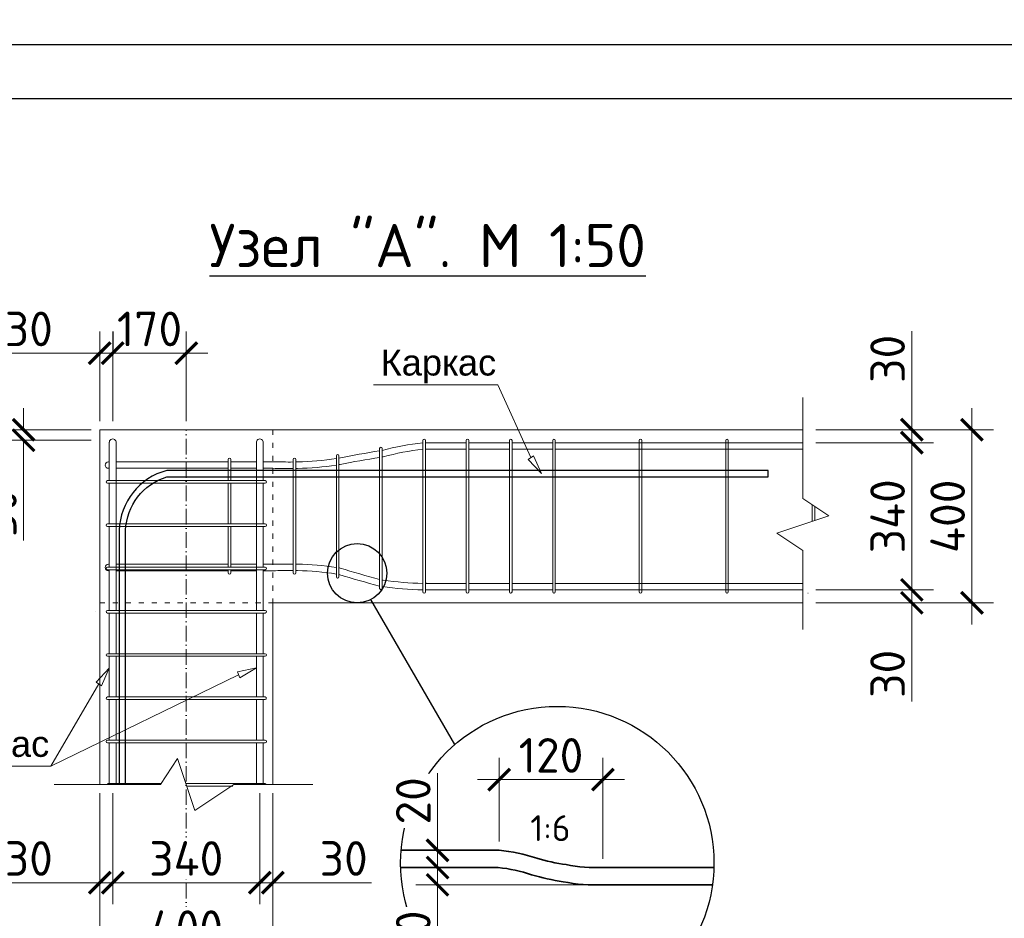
# Model space of a CAD drawing. Header units: millimetres. Extents: x 363306 to 7757304, y 1022887 to 1207196.
# Tile 586 of 656: x 2013502 to 2022607, y 1080599 to 1088906. Entities that reach past the tile are written whole.
import ezdxf

# ---------------------------------------------------------------- set-up
doc = ezdxf.new("R2010")
doc.units = ezdxf.units.MM
doc.linetypes.add('ACAD_ISO03W100', pattern=[30, 12, -18])
doc.linetypes.add('ACAD_ISO10W100', pattern=[18, 12, -3, 0, -3])
doc.layers.add('0 @ 100', color=7, linetype='Continuous')
doc.layers.add('O3SAD', color=1, linetype='Continuous')
doc.layers.add('выноски', color=170, linetype='Continuous', lineweight=15)
doc.styles.add('iso', font='isocpeur.TTF')
doc.styles.get("Standard").update_dxf_attribs({"font": 'isocpeui.ttf'})
doc.styles.add('ГОСТ 2.304', font='isocpeui.ttf')
doc.dimstyles.new('Дв зас-М20', dxfattribs={"dimscale": 0, "dimtxt": 300, "dimasz": 200, "dimexe": 100, "dimexo": 200, "dimgap": 70, "dimtad": 1, "dimdec": 0, "dimlfac": 0.2, "dimzin": 0, "dimdsep": 46, "dimtxsty": 'iso', "dimblk": 'ARCHTICK', "dimcen": 50, "dimdle": 100, "dimclrd": 251, "dimclre": 251, "dimclrt": 251, "dimadec": 0, "dimazin": 0, "dimtfac": 1, "dimtdec": 0, "dimtmove": 1, "dimatfit": 3, "dimldrblk": 'ARCHTICK', "dimfxl": 0, "dimtolj": 1, "dimtzin": 0, "dimlwd": 9, "dimlwe": 9, "dimarcsym": 0})

# ---------------------------------------------------------------- blocks, each defined once
blk = doc.blocks.new('_ArchTick')
at = {"color": 0, "linetype": 'ByBlock', "const_width": 0.15}
blk.add_lwpolyline([(-0.5, -0.5), (0.5, 0.5)], dxfattribs=at)
blk = doc.blocks.new('*D1619')
at = {"color": 251, "lineweight": 0, "ltscale": 20, "transparency": 16777216}
for p, q in [((963486, -205338), (963486, -206624)), ((965186, -205338), (965186, -206624)), ((963236, -206374), (965436, -206374))]:
    blk.add_line(p, q, dxfattribs=at)
at = {"layer": 'Defpoints', "color": 0, "lineweight": 30, "ltscale": 20, "transparency": 16777216}
for p in [(963486, -205238), (965186, -205238), (965186, -206374)]:
    blk.add_point(p, dxfattribs=at)
at = {"color": 251, "lineweight": 0, "ltscale": 20, "transparency": 16777216, "xscale": 250, "yscale": 250, "zscale": 250, "rotation": 180}
blk.add_blockref('_ArchTick', (963486, -206374), dxfattribs=at)
at = {"color": 251, "lineweight": 0, "ltscale": 20, "transparency": 16777216, "xscale": 250, "yscale": 250, "zscale": 250}
blk.add_blockref('_ArchTick', (965186, -206374), dxfattribs=at)
at = {"color": 251, "lineweight": 15, "ltscale": 20, "transparency": 16777216, "insert": (964336, -206094), "char_height": 400, "attachment_point": 5, "style": 'iso', "bg_fill": 3, "box_fill_scale": 1.1, "bg_fill_color": 256, "bg_fill_true_color": 13158600, "bg_fill_transparency": 0}
blk.add_mtext('\\A1;340', dxfattribs=at)
blk = doc.blocks.new('*D1620')
at = {"color": 251, "lineweight": 0, "ltscale": 20, "transparency": 16777216}
for p, q in [((963336, -205338), (963336, -206624)), ((963486, -205338), (963486, -206624)), ((963336, -206374), (962196, -206374)), ((963486, -206374), (963736, -206374))]:
    blk.add_line(p, q, dxfattribs=at)
at = {"layer": 'Defpoints', "color": 0, "lineweight": 30, "ltscale": 20, "transparency": 16777216}
for p in [(963336, -205238), (963486, -205238), (963336, -206374)]:
    blk.add_point(p, dxfattribs=at)
at = {"color": 251, "lineweight": 0, "ltscale": 20, "transparency": 16777216, "xscale": 250, "yscale": 250, "zscale": 250}
blk.add_blockref('_ArchTick', (963336, -206374), dxfattribs=at)
at = {"color": 251, "lineweight": 0, "ltscale": 20, "transparency": 16777216, "xscale": 250, "yscale": 250, "zscale": 250, "rotation": 180}
blk.add_blockref('_ArchTick', (963486, -206374), dxfattribs=at)
at = {"color": 251, "lineweight": 15, "ltscale": 20, "transparency": 16777216, "insert": (962516, -206094), "char_height": 400, "attachment_point": 5, "style": 'iso', "bg_fill": 3, "box_fill_scale": 1.1, "bg_fill_color": 256, "bg_fill_true_color": 13158600, "bg_fill_transparency": 0}
blk.add_mtext('\\A1;30', dxfattribs=at)
blk = doc.blocks.new('*D1621')
at = {"color": 251, "lineweight": 0, "ltscale": 20, "transparency": 16777216}
for p, q in [((965186, -205338), (965186, -206624)), ((965336, -205338), (965336, -206624)), ((965186, -206374), (964936, -206374)), ((965336, -206374), (966476, -206374))]:
    blk.add_line(p, q, dxfattribs=at)
at = {"layer": 'Defpoints', "color": 0, "lineweight": 30, "ltscale": 20, "transparency": 16777216}
for p in [(965186, -205238), (965336, -205238), (965336, -206374)]:
    blk.add_point(p, dxfattribs=at)
at = {"color": 251, "lineweight": 0, "ltscale": 20, "transparency": 16777216, "xscale": 250, "yscale": 250, "zscale": 250}
blk.add_blockref('_ArchTick', (965186, -206374), dxfattribs=at)
at = {"color": 251, "lineweight": 0, "ltscale": 20, "transparency": 16777216, "xscale": 250, "yscale": 250, "zscale": 250, "rotation": 180}
blk.add_blockref('_ArchTick', (965336, -206374), dxfattribs=at)
at = {"color": 251, "lineweight": 15, "ltscale": 20, "transparency": 16777216, "insert": (966156, -206094), "char_height": 400, "attachment_point": 5, "style": 'iso', "bg_fill": 3, "box_fill_scale": 1.1, "bg_fill_color": 256, "bg_fill_true_color": 13158600, "bg_fill_transparency": 0}
blk.add_mtext('\\A1;30', dxfattribs=at)
blk = doc.blocks.new('*D1622')
at = {"color": 251, "lineweight": 0, "ltscale": 20, "transparency": 16777216}
for p, q in [((963336, -205338), (963336, -207424)), ((965336, -205338), (965336, -207424)), ((965586, -207174), (963086, -207174))]:
    blk.add_line(p, q, dxfattribs=at)
at = {"layer": 'Defpoints', "color": 0, "lineweight": 30, "ltscale": 20, "transparency": 16777216}
for p in [(963336, -205238), (965336, -205238), (963336, -207174)]:
    blk.add_point(p, dxfattribs=at)
at = {"color": 251, "lineweight": 0, "ltscale": 20, "transparency": 16777216, "xscale": 250, "yscale": 250, "zscale": 250, "rotation": 180}
blk.add_blockref('_ArchTick', (963336, -207174), dxfattribs=at)
at = {"color": 251, "lineweight": 0, "ltscale": 20, "transparency": 16777216, "xscale": 250, "yscale": 250, "zscale": 250}
blk.add_blockref('_ArchTick', (965336, -207174), dxfattribs=at)
at = {"color": 251, "lineweight": 15, "ltscale": 20, "transparency": 16777216, "insert": (964336, -206894), "char_height": 400, "attachment_point": 5, "style": 'iso', "bg_fill": 3, "box_fill_scale": 1.1, "bg_fill_color": 256, "bg_fill_true_color": 13158600, "bg_fill_transparency": 0}
blk.add_mtext('\\A1;400', dxfattribs=at)
blk = doc.blocks.new('*D1614')
at = {"color": 251, "lineweight": 0, "ltscale": 20, "transparency": 16777216}
for p, q in [((972723, -201140), (972723, -200000)), ((971613, -201140), (972973, -201140)), ((971613, -201290), (972973, -201290)), ((972723, -201290), (972723, -201540))]:
    blk.add_line(p, q, dxfattribs=at)
at = {"layer": 'Defpoints', "color": 0, "lineweight": 30, "ltscale": 20, "transparency": 16777216}
for p in [(971513, -201140), (972723, -201140), (971513, -201290)]:
    blk.add_point(p, dxfattribs=at)
at = {"color": 251, "lineweight": 0, "ltscale": 20, "transparency": 16777216, "xscale": 250, "yscale": 250, "zscale": 250}
for p, rotation in [((972723, -201140), 270), ((972723, -201290), 90)]:
    blk.add_blockref('_ArchTick', p, dxfattribs=dict(at, rotation=rotation))
at = {"color": 251, "lineweight": 15, "ltscale": 20, "transparency": 16777216, "insert": (972443, -200320), "char_height": 400, "attachment_point": 5, "rotation": 90, "style": 'iso', "bg_fill": 3, "box_fill_scale": 1.1, "bg_fill_color": 256, "bg_fill_true_color": 13158600, "bg_fill_transparency": 0}
blk.add_mtext('\\A1;30', dxfattribs=at)
blk = doc.blocks.new('*D1615')
at = {"color": 251, "lineweight": 0, "ltscale": 20, "transparency": 16777216}
for p, q in [((972723, -201040), (972723, -203240)), ((971613, -201290), (972973, -201290)), ((971613, -202990), (972973, -202990))]:
    blk.add_line(p, q, dxfattribs=at)
at = {"layer": 'Defpoints', "color": 0, "lineweight": 30, "ltscale": 20, "transparency": 16777216}
for p in [(971513, -201290), (971513, -202990), (972723, -202990)]:
    blk.add_point(p, dxfattribs=at)
at = {"color": 251, "lineweight": 0, "ltscale": 20, "transparency": 16777216, "xscale": 250, "yscale": 250, "zscale": 250}
for p, rotation in [((972723, -201290), 90), ((972723, -202990), 270)]:
    blk.add_blockref('_ArchTick', p, dxfattribs=dict(at, rotation=rotation))
at = {"color": 251, "lineweight": 15, "ltscale": 20, "transparency": 16777216, "insert": (972443, -202140), "char_height": 400, "attachment_point": 5, "rotation": 90, "style": 'iso', "bg_fill": 3, "box_fill_scale": 1.1, "bg_fill_color": 256, "bg_fill_true_color": 13158600, "bg_fill_transparency": 0}
blk.add_mtext('\\A1;340', dxfattribs=at)
blk = doc.blocks.new('*D1616')
at = {"color": 251, "lineweight": 0, "ltscale": 20, "transparency": 16777216}
for p, q in [((972723, -202990), (972723, -202740)), ((971613, -202990), (972973, -202990)), ((971613, -203140), (972973, -203140)), ((972723, -203140), (972723, -204280))]:
    blk.add_line(p, q, dxfattribs=at)
at = {"layer": 'Defpoints', "color": 0, "lineweight": 30, "ltscale": 20, "transparency": 16777216}
for p in [(971513, -202990), (971513, -203140), (972723, -203140)]:
    blk.add_point(p, dxfattribs=at)
at = {"color": 251, "lineweight": 0, "ltscale": 20, "transparency": 16777216, "xscale": 250, "yscale": 250, "zscale": 250}
for p, rotation in [((972723, -202990), 270), ((972723, -203140), 90)]:
    blk.add_blockref('_ArchTick', p, dxfattribs=dict(at, rotation=rotation))
at = {"color": 251, "lineweight": 15, "ltscale": 20, "transparency": 16777216, "insert": (972443, -203960), "char_height": 400, "attachment_point": 5, "rotation": 90, "style": 'iso', "bg_fill": 3, "box_fill_scale": 1.1, "bg_fill_color": 256, "bg_fill_true_color": 13158600, "bg_fill_transparency": 0}
blk.add_mtext('\\A1;30', dxfattribs=at)
blk = doc.blocks.new('*D1617')
at = {"color": 251, "lineweight": 0, "ltscale": 20, "transparency": 16777216}
for p, q in [((973417, -200890), (973417, -203390)), ((971613, -201140), (973667, -201140)), ((971613, -203140), (973667, -203140))]:
    blk.add_line(p, q, dxfattribs=at)
at = {"layer": 'Defpoints', "color": 0, "lineweight": 30, "ltscale": 20, "transparency": 16777216}
for p in [(971513, -201140), (971513, -203140), (973417, -203140)]:
    blk.add_point(p, dxfattribs=at)
at = {"color": 251, "lineweight": 0, "ltscale": 20, "transparency": 16777216, "xscale": 250, "yscale": 250, "zscale": 250}
for p, rotation in [((973417, -201140), 90), ((973417, -203140), 270)]:
    blk.add_blockref('_ArchTick', p, dxfattribs=dict(at, rotation=rotation))
at = {"color": 251, "lineweight": 15, "ltscale": 20, "transparency": 16777216, "insert": (973137, -202140), "char_height": 400, "attachment_point": 5, "rotation": 90, "style": 'iso', "bg_fill": 3, "box_fill_scale": 1.1, "bg_fill_color": 256, "bg_fill_true_color": 13158600, "bg_fill_transparency": 0}
blk.add_mtext('\\A1;400', dxfattribs=at)
blk = doc.blocks.new('*D1618')
at = {"color": 251, "lineweight": 0, "ltscale": 20, "transparency": 16777216}
for p, q in [((962455, -201140), (962455, -200890)), ((963236, -201140), (962205, -201140)), ((963236, -201261), (962205, -201261)), ((962455, -201261), (962455, -202421))]:
    blk.add_line(p, q, dxfattribs=at)
at = {"layer": 'Defpoints', "color": 0, "lineweight": 30, "ltscale": 20, "transparency": 16777216}
for p in [(962455, -201140), (963336, -201140), (963336, -201261)]:
    blk.add_point(p, dxfattribs=at)
at = {"color": 251, "lineweight": 0, "ltscale": 20, "transparency": 16777216, "xscale": 250, "yscale": 250, "zscale": 250}
for p, rotation in [((962455, -201140), 270), ((962455, -201261), 90)]:
    blk.add_blockref('_ArchTick', p, dxfattribs=dict(at, rotation=rotation))
at = {"color": 251, "lineweight": 15, "ltscale": 20, "transparency": 16777216, "insert": (962175, -202101), "char_height": 400, "attachment_point": 5, "rotation": 90, "style": 'iso', "bg_fill": 3, "box_fill_scale": 1.1, "bg_fill_color": 256, "bg_fill_true_color": 13158600, "bg_fill_transparency": 0}
blk.add_mtext('\\A1;30', dxfattribs=at)
blk = doc.blocks.new('*D1609')
at = {"color": 251, "lineweight": 0, "ltscale": 20, "transparency": 16777216}
for p, q in [((967952, -205899), (967952, -204933)), ((969152, -206099), (969152, -204933)), ((967702, -205183), (969402, -205183))]:
    blk.add_line(p, q, dxfattribs=at)
at = {"layer": 'Defpoints', "color": 0, "lineweight": 30, "ltscale": 20, "transparency": 16777216}
for p in [(969152, -205183), (967952, -205999), (969152, -206199)]:
    blk.add_point(p, dxfattribs=at)
at = {"color": 251, "lineweight": 0, "ltscale": 20, "transparency": 16777216, "xscale": 250, "yscale": 250, "zscale": 250, "rotation": 180}
blk.add_blockref('_ArchTick', (967952, -205183), dxfattribs=at)
at = {"color": 251, "lineweight": 0, "ltscale": 20, "transparency": 16777216, "xscale": 250, "yscale": 250, "zscale": 250}
blk.add_blockref('_ArchTick', (969152, -205183), dxfattribs=at)
at = {"color": 251, "lineweight": 15, "ltscale": 20, "transparency": 16777216, "insert": (968552, -204903), "char_height": 400, "attachment_point": 5, "style": 'iso', "bg_fill": 3, "box_fill_scale": 1.1, "bg_fill_color": 256, "bg_fill_true_color": 13158600, "bg_fill_transparency": 0}
blk.add_mtext('\\A1;120', dxfattribs=at)
blk = doc.blocks.new('*D1611')
at = {"color": 251, "lineweight": 0, "ltscale": 20, "transparency": 16777216}
for p, q in [((967240, -205949), (967240, -206399)), ((967842, -206199), (966990, -206199)), ((969057, -206399), (966990, -206399)), ((967240, -206399), (967240, -207289))]:
    blk.add_line(p, q, dxfattribs=at)
at = {"layer": 'Defpoints', "color": 0, "lineweight": 30, "ltscale": 20, "transparency": 16777216}
for p in [(967942, -206199), (967240, -206399), (969157, -206399)]:
    blk.add_point(p, dxfattribs=at)
at = {"color": 251, "lineweight": 0, "ltscale": 20, "transparency": 16777216, "xscale": 250, "yscale": 250, "zscale": 250}
for p, rotation in [((967240, -206199), 90), ((967240, -206399), 270)]:
    blk.add_blockref('_ArchTick', p, dxfattribs=dict(at, rotation=rotation))
at = {"color": 251, "lineweight": 15, "ltscale": 20, "transparency": 16777216, "insert": (966960, -206969), "char_height": 400, "attachment_point": 5, "rotation": 90, "style": 'iso', "bg_fill": 3, "box_fill_scale": 1.1, "bg_fill_color": 256, "bg_fill_true_color": 13158600, "bg_fill_transparency": 0}
blk.add_mtext('\\A1;20', dxfattribs=at)
blk = doc.blocks.new('*D1610')
at = {"color": 251, "lineweight": 0, "ltscale": 20, "transparency": 16777216}
for p, q in [((967240, -205999), (967240, -205109)), ((967670, -205999), (966990, -205999)), ((967240, -206449), (967240, -205999)), ((967842, -206199), (966990, -206199))]:
    blk.add_line(p, q, dxfattribs=at)
at = {"layer": 'Defpoints', "color": 0, "lineweight": 30, "ltscale": 20, "transparency": 16777216}
for p in [(967240, -205999), (967770, -205999), (967942, -206199)]:
    blk.add_point(p, dxfattribs=at)
at = {"color": 251, "lineweight": 0, "ltscale": 20, "transparency": 16777216, "xscale": 250, "yscale": 250, "zscale": 250}
for p, rotation in [((967240, -205999), 90), ((967240, -206199), 270)]:
    blk.add_blockref('_ArchTick', p, dxfattribs=dict(at, rotation=rotation))
at = {"color": 251, "lineweight": 15, "ltscale": 20, "transparency": 16777216, "insert": (966960, -205429), "char_height": 400, "attachment_point": 5, "rotation": 90, "style": 'iso', "bg_fill": 3, "box_fill_scale": 1.1, "bg_fill_color": 256, "bg_fill_true_color": 13158600, "bg_fill_transparency": 0}
blk.add_mtext('\\A1;20', dxfattribs=at)
blk = doc.blocks.new('*D1613')
at = {"color": 251, "lineweight": 0, "ltscale": 20, "transparency": 16777216}
for p, q in [((963486, -201040), (963486, -200005)), ((964336, -201040), (964336, -200005)), ((964586, -200255), (963236, -200255))]:
    blk.add_line(p, q, dxfattribs=at)
at = {"layer": 'Defpoints', "color": 0, "lineweight": 30, "ltscale": 20, "transparency": 16777216}
for p in [(963486, -201140), (964336, -201140)]:
    blk.add_point(p, dxfattribs=at)
at = {"color": 251, "lineweight": 0, "ltscale": 20, "transparency": 16777216, "xscale": 250, "yscale": 250, "zscale": 250, "rotation": 180}
blk.add_blockref('_ArchTick', (963486, -200255), dxfattribs=at)
at = {"color": 251, "lineweight": 0, "ltscale": 20, "transparency": 16777216, "xscale": 250, "yscale": 250, "zscale": 250}
blk.add_blockref('_ArchTick', (964336, -200255), dxfattribs=at)
at = {"color": 251, "lineweight": 15, "ltscale": 20, "transparency": 16777216, "insert": (963911, -199975), "char_height": 400, "attachment_point": 5, "style": 'iso', "bg_fill": 3, "box_fill_scale": 1.1, "bg_fill_color": 256, "bg_fill_true_color": 13158600, "bg_fill_transparency": 0}
blk.add_mtext('\\A1;170', dxfattribs=at)
at = {"layer": 'Defpoints', "color": 0, "lineweight": 30, "ltscale": 20, "transparency": 16777216}
blk.add_point((963486, -200255), dxfattribs=at)
blk = doc.blocks.new('*D1612')
at = {"color": 251, "lineweight": 0, "ltscale": 20, "transparency": 16777216}
for p, q in [((963336, -201040), (963336, -200005)), ((963486, -201040), (963486, -200005)), ((963336, -200255), (962196, -200255)), ((963486, -200255), (963736, -200255))]:
    blk.add_line(p, q, dxfattribs=at)
at = {"layer": 'Defpoints', "color": 0, "lineweight": 30, "ltscale": 20, "transparency": 16777216}
for p in [(963336, -200255), (963336, -201140), (963486, -201140)]:
    blk.add_point(p, dxfattribs=at)
at = {"color": 251, "lineweight": 0, "ltscale": 20, "transparency": 16777216, "xscale": 250, "yscale": 250, "zscale": 250}
blk.add_blockref('_ArchTick', (963336, -200255), dxfattribs=at)
at = {"color": 251, "lineweight": 0, "ltscale": 20, "transparency": 16777216, "xscale": 250, "yscale": 250, "zscale": 250, "rotation": 180}
blk.add_blockref('_ArchTick', (963486, -200255), dxfattribs=at)
at = {"color": 251, "lineweight": 15, "ltscale": 20, "transparency": 16777216, "insert": (962516, -199975), "char_height": 400, "attachment_point": 5, "style": 'iso', "bg_fill": 3, "box_fill_scale": 1.1, "bg_fill_color": 256, "bg_fill_true_color": 13158600, "bg_fill_transparency": 0}
blk.add_mtext('\\A1;30', dxfattribs=at)
blk = doc.blocks.new('A')
at = {"lineweight": 15, "ltscale": 5}
for p, q in [((963336.2, -205238.3), (963336.2, -201139.9)), ((965336.2, -205238.3), (965336.2, -203139.9))]:
    blk.add_line(p, q, dxfattribs=at)
at = {"color": 1, "linetype": 'ACAD_ISO10W100', "lineweight": 0, "ltscale": 15}
blk.add_line((964336.2, -207367.1), (964336.2, -201139.9), dxfattribs=at)
at = {"color": 252, "linetype": 'ACAD_ISO03W100', "lineweight": 15, "ltscale": 5}
blk.add_line((963336.2, -203139.9), (965336.2, -203139.9), dxfattribs=at)
at = {"color": 174, "lineweight": 15, "ltscale": 20}
blk.add_line((963286.2, -203242.6), (963286.2, -203242.6), dxfattribs=at)
at = {"lineweight": 15}
blk.add_lwpolyline([(971461.8, -200767.6), (971461.8, -201935.4), (971761.8, -202135.4), (971161.8, -202335.4), (971461.8, -202535.4), (971461.8, -203449.8)], dxfattribs=at)
at = {"lineweight": 15, "ltscale": 20}
for points in [[(963336.2, -201139.9), (971461.8, -201139.9)], [(967071.2, -201264.2), (967071.2, -203013.5)], [(967101.2, -201264.6), (967101.2, -203013.1)], [(967571.2, -201289.9), (967101.2, -201289.9)], [(967571.2, -201264.2), (967571.2, -203013.5)], [(967601.2, -201264.6), (967601.2, -203013.1)], [(968071.2, -201289.9), (967601.2, -201289.9)], [(968071.2, -201264.2), (968071.2, -203013.5)], [(968101.2, -201264.6), (968101.2, -203013.1)], [(968571.2, -201289.9), (968101.2, -201289.9)], [(968571.2, -201264.2), (968571.2, -203013.5)], [(968601.2, -201264.6), (968601.2, -203013.1)], [(971461.8, -201289.9), (968601.2, -201289.9)], [(969571.2, -201264.2), (969571.2, -203013.5)], [(969601.2, -201264.6), (969601.2, -203013.1)], [(970571.2, -201264.2), (970571.2, -203013.5)], [(970601.2, -201264.6), (970601.2, -203013.1)], [(966071.2, -201440.1), (966071.2, -202841.2)], [(966101.2, -201440.5), (966101.2, -202840.8)], [(966571.2, -201356.9), (966571.2, -202973.6)], [(966601.2, -201357.3), (966601.2, -202973.2)], [(967571.2, -201364.9), (967101.2, -201364.9)], [(968071.2, -201364.9), (967601.2, -201364.9)], [(968571.2, -201364.9), (968101.2, -201364.9)], [(971461.8, -201364.9), (968601.2, -201364.9)], [(963437.2, -201510.4), (963446.2, -201510.4)], [(964071.2, -201510.4), (963526.2, -201510.4)], [(964821.2, -201510.4), (964071.2, -201510.4)], [(964821.2, -201482.8), (964821.2, -201727.6)], [(964851.2, -201482.5), (964851.2, -201727.6)], [(965145.9, -201510.4), (964851.2, -201510.4)], [(965571.2, -201482.8), (965571.2, -202794.2)], [(965601.2, -201482.5), (965601.2, -202794.6)], [(963437.2, -201585.4), (963446.2, -201585.4)], [(964071.2, -201585.4), (963526.2, -201585.4)], [(964821.2, -201585.4), (964071.2, -201585.4)], [(965146, -201585.4), (964851.2, -201585.4)], [(964821.2, -201757.6), (964821.2, -202227.6)], [(964851.2, -201757.6), (964851.2, -202227.6)], [(964821.2, -202257.6), (964821.2, -202727.6)], [(964851.2, -202257.6), (964851.2, -202727.6)], [(963437.2, -202694.4), (963446.2, -202694.4)], [(964071.2, -202694.4), (963526.2, -202694.4)], [(964821.2, -202694.4), (964071.2, -202694.4)], [(965146.1, -202694.4), (964851.2, -202694.4)], [(963437.2, -202769.4), (963446.2, -202769.4)], [(964071.2, -202769.4), (963526.2, -202769.4)], [(964821.2, -202769.4), (964071.2, -202769.4)], [(964821.2, -202757.6), (964821.2, -202794.2)], [(964836.8, -202809.2), (964835.6, -202809.2)], [(964851.2, -202757.6), (964851.2, -202794.6)], [(965146.1, -202769.4), (964851.2, -202769.4)], [(965586.8, -202809.2), (965585.6, -202809.2)], [(966085.6, -202855.8), (966086.8, -202855.8)], [(967571.2, -202914.9), (967101.2, -202914.9)], [(968071.2, -202914.9), (967601.2, -202914.9)], [(968571.2, -202914.9), (968101.2, -202914.9)], [(971461.8, -202914.9), (968601.2, -202914.9)], [(966585.6, -202988.2), (966586.8, -202988.2)], [(967085.6, -203028.1), (967086.8, -203028.1)], [(967571.2, -202989.9), (967101.2, -202989.9)], [(967585.6, -203028.1), (967586.8, -203028.1)], [(968071.2, -202989.9), (967601.2, -202989.9)], [(968085.6, -203028.1), (968086.8, -203028.1)], [(968571.2, -202989.9), (968101.2, -202989.9)], [(968585.6, -203028.1), (968586.8, -203028.1)], [(971461.8, -202989.9), (968601.2, -202989.9)], [(969585.6, -203028.1), (969586.8, -203028.1)], [(970585.6, -203028.1), (970586.8, -203028.1)], [(971522.3, -203028.1), (971523.5, -203028.1)], [(965336.2, -203139.9), (971461.8, -203139.9)]]:
    blk.add_lwpolyline(points, dxfattribs=at)
at = {"color": 252, "linetype": 'ACAD_ISO03W100', "lineweight": 15, "ltscale": 5}
blk.add_lwpolyline([(965336.2, -201139.9), (965336.2, -203139.9)], dxfattribs=at)
at = {"color": 174, "lineweight": 15, "ltscale": 20}
for points in [[(963526.2, -201290.2, 1.1060747), (963446.2, -201290.8, -0.2772977)], [(965226.2, -201290.2, 1.1060747), (965146.2, -201290.8, -0.2772977)], [(963423.8, -201727.6, 0.8732645), (963424.1, -201757.6, -1)], [(965248.5, -201727.6, -0.862594), (965248.5, -201757.6, 1)], [(963423.8, -202227.6, 0.8732645), (963424.1, -202257.6, -1)], [(965248.5, -202227.6, -0.862594), (965248.5, -202257.6, 1)], [(963423.8, -202727.6, 0.8732645), (963424.1, -202757.6, -1)], [(965248.5, -202727.6, -0.862594), (965248.5, -202757.6, 1)], [(963423.8, -203227.6, 0.8732645), (963424.1, -203257.6, -1)], [(965248.5, -203227.6, -0.862594), (965248.5, -203257.6, 1)], [(963423.8, -203727.6, 0.8732645), (963424.1, -203757.6, -1)], [(965248.5, -203727.6, -0.862594), (965248.5, -203757.6, 1)], [(963423.7, -204227.6, 0.8732645), (963424, -204257.6, -1)], [(965248.4, -204227.6, -0.862594), (965248.4, -204257.6, 1)], [(963423.8, -204727.6, 0.8732645), (963424.1, -204757.6, -1)], [(965248.5, -204727.6, -0.862594), (965248.5, -204757.6, 1)]]:
    blk.add_lwpolyline(points, format="xyb", dxfattribs=at)
for points in [[(963446.2, -201282.1), (963446.2, -201727.6)], [(963526.2, -201290.2), (963526.2, -203227.6)], [(965145.9, -201286.4), (965146.2, -203227.6)], [(965226.2, -201282.7), (965226.2, -201727.6)], [(965248.5, -201727.6), (963424.1, -201727.6)], [(965248.5, -201757.6), (963424.1, -201757.6)], [(963446.2, -201757.6), (963446.2, -202227.6)], [(965226.2, -201757.6), (965226.2, -202227.6)], [(965248.5, -202227.6), (963424.1, -202227.6)], [(965248.5, -202257.6), (963424.1, -202257.6)], [(963446.2, -202257.6), (963446.2, -202727.6)], [(965226.2, -202257.6), (965226.2, -202727.6)], [(965248.5, -202727.6), (963423.8, -202727.6)], [(965248.5, -202757.6), (963424.1, -202757.6)], [(963446.2, -202757.6), (963446.2, -203227.6)], [(965226.2, -202757.6), (965226.2, -203227.6)], [(965248.5, -203227.6), (963423.8, -203227.6)], [(965248.5, -203257.6), (963424.1, -203257.6)], [(963446.2, -203257.6), (963446.2, -203727.6)], [(963526.2, -203257.6), (963526.2, -203727.6)], [(965146.2, -203257.6), (965146.2, -203727.6)], [(965226.2, -203257.6), (965226.2, -203727.6)], [(965248.5, -203727.6), (963423.8, -203727.6)], [(965248.5, -203757.6), (963424.1, -203757.6)], [(963446.2, -203757.6), (963446.2, -204227.6)], [(963526.2, -203757.6), (963526.2, -204227.6)], [(965146.2, -203757.6), (965146.2, -204227.6)], [(965226.2, -203757.6), (965226.2, -204227.6)], [(965248.4, -204227.6), (963423.7, -204227.6)], [(965248.4, -204257.6), (963424, -204257.6)], [(963446.2, -204257.6), (963446.2, -204727.6)], [(963526.2, -204257.6), (963526.2, -204727.6)], [(965146.2, -204257.6), (965146.2, -204727.6)], [(965226.2, -204257.6), (965226.2, -204727.6)], [(965248.5, -204727.6), (963423.8, -204727.6)], [(965248.5, -204757.6), (963424.1, -204757.6)]]:
    blk.add_lwpolyline(points, dxfattribs=at)
at = {"lineweight": 15, "ltscale": 20}
for points in [[(967071.2, -201290, 0.0354662), (966601.2, -201378.2)], [(966571.2, -201383, 0.0089917), (966101.2, -201467.4)], [(967071.2, -201365, 0.0353832), (966612.8, -201452.3, 0.0002222), (966601.2, -201454.1, 0.0002222)], [(965571.2, -201512.5, -0.0078573), (965336.2, -201510.4), (965226.2, -201510.4)], [(966071.2, -201472.3, -0.0353298), (965621.3, -201512, -0.0006712), (965601.2, -201512.3, -0.0006712)], [(966071.2, -201548.2, -0.0344244), (965622.4, -201587, -0.0007028), (965601.2, -201587.3, -0.0007028)], [(966571.2, -201459, 0.0087824), (966114.8, -201541.1, -0.0010507), (966101.2, -201543.4, -0.0010507)], [(965571.2, -201587.5, -0.0078099), (965335.3, -201585.4), (965226.2, -201585.4)], [(965571.2, -202692.3, 0.0078099), (965335.3, -202694.4), (965226.2, -202694.4)], [(966071.2, -202731.5, 0.0344244), (965622.4, -202692.8, 0.0007028), (965601.2, -202692.5)], [(965571.2, -202767.3, 0.0078573), (965336.2, -202769.4), (965226.2, -202769.4)], [(966071.2, -202807.5, 0.0353298), (965621.3, -202767.8, 0.0006712), (965601.2, -202767.5)], [(966571.2, -202870.8, -0.0085714), (966114.8, -202738.7, 0.0010507), (966101.2, -202736.4)], [(966571.2, -202946.8, -0.0087836), (966101.2, -202812.4)], [(967071.2, -202914.8, -0.0359002), (966612.8, -202877.5, -0.0002222), (966601.2, -202875.6)], [(967071.2, -202989.8, -0.0359665), (966601.2, -202951.6)]]:
    blk.add_lwpolyline(points, format="xyb", dxfattribs=at)
at = {"lineweight": 15}
for points in [[(963437.2, -201585.4, -1), (963437.2, -201510.4, 1)], [(963437.2, -202769.4, -1), (963437.2, -202694.4, 1)]]:
    blk.add_lwpolyline(points, format="xyb", dxfattribs=at)
at = {"color": 252}
blk.add_lwpolyline([(967438.8, -204779.1), (966469.8, -203101.1)], dxfattribs=at)
at = {"lineweight": 35}
for points in [[(966819.6, -205998.6), (967952.3, -205998.6, -0.0521185), (968386.3, -206090.6, 0.0335691), (968726.5, -206165.6, 0.0629793), (969152.3, -206198.6), (970435.1, -206198.5)], [(966814.1, -206198.6), (967941.5, -206198.6, -0.0511527), (968327.4, -206281.8, 0.0333677), (968691.4, -206362.6, 0.061613), (969157, -206398.6), (970418.4, -206398.5)]]:
    blk.add_lwpolyline(points, format="xyb", dxfattribs=at)
for centre, radius in [((966311.7, -202797.8), 342), ((968624.6, -206148.1), 1811.2)]:
    blk.add_circle(centre, radius)
at = {"lineweight": 15, "ltscale": 20}
for centre, start, end in [((967086.2, -201264.6), 0.03769, 178.49253), ((967586.2, -201264.6), 0.03769, 178.49253), ((968086.2, -201264.6), 0.03769, 178.49253), ((968586.2, -201264.6), 0.03769, 178.49253), ((969586.2, -201264.6), 0.03769, 178.49253), ((970586.2, -201264.6), 0.03769, 178.49253), ((966086.2, -201440.5), 0.03769, 178.49253), ((966586.2, -201357.3), 0.03769, 178.49253), ((964836.2, -201482.9), 1.50747, 179.96231), ((965586.2, -201482.9), 1.50747, 179.96231), ((964836.2, -202794.2), 180.03769, 358.49253), ((965586.2, -202794.2), 180.03769, 358.49253), ((966086.2, -202840.8), 181.50747, 359.96231), ((966586.2, -202973.2), 181.50747, 359.96231), ((967086.2, -203013.1), 181.50747, 359.96231), ((967586.2, -203013.1), 181.50747, 359.96231), ((968086.2, -203013.1), 181.50747, 359.96231), ((968586.2, -203013.1), 181.50747, 359.96231), ((969586.2, -203013.1), 181.50747, 359.96231), ((970586.2, -203013.1), 181.50747, 359.96231)]:
    blk.add_arc(centre, 15, start, end, dxfattribs=at)
for points in [[(967114.5, -202915), (967110, -202914.8), (967105.6, -202914.6), (967101.2, -202914.4)], [(967111.1, -202989.9), (967107.8, -202989.7), (967104.5, -202989.6), (967101.2, -202989.4)]]:
    blk.add_open_spline(points, degree=3, dxfattribs=at)
at = {"layer": 'выноски', "lineweight": 0, "ltscale": 0.1}
for points in [[(968318.7, -201462.5), (967936.7, -200620.5), (967936.7, -200620.5), (967936.7, -200620.5), (967936.7, -200620.5), (967936.7, -200620.5), (966499.8, -200620.5)], [(964941.4, -203973.5), (962770, -205027.1)], [(963324, -204077.6), (962770, -205027.1), (962770, -205027.1), (962770, -205027.1), (962770, -205027.1), (962770, -205027.1), (961333.1, -205027.1)]]:
    blk.add_lwpolyline(points, dxfattribs=at)
for points in [[(968288.2, -201482.9), (968440.9, -201645.5), (968349.2, -201442.2)], [(963293.5, -204057.3), (963446.2, -203894.7), (963354.5, -204098)], [(964928, -203939.3), (965146.2, -203893.1), (964954.8, -204007.6)]]:
    blk.add_lwpolyline(points, close=True, dxfattribs=at)
at = {"insert": (964602.5, -198761), "char_height": 500, "width": 7778.114, "attachment_point": 1, "style": 'iso'}
blk.add_mtext('\\pt5000;{\\LУзел "А". М 1:50}', dxfattribs=at)
at = {"layer": 'выноски', "color": 251, "ltscale": 0.1, "char_height": 300, "width": 1419.782, "attachment_point": 1}
for insert in [(966582.2, -200213.3), (961415.6, -204619.8)]:
    blk.add_mtext('{\\Farial|c204;Каркас}', dxfattribs=dict(at, insert=insert))
at = {"lineweight": 15, "ltscale": 20}
for base, p1, p2, angle, picture, middle in [((972723.2, -201139.9), (971513.3, -201289.9), (971513.3, -201139.9), 90, '*D1614', (972443.2, -200319.9)), ((965186.2, -206373.7), (963486.2, -205238.3), (965186.2, -205238.3), 180, '*D1619', (964336.2, -206093.7))]:
    dim = blk.add_linear_dim(base=base, p1=p1, p2=p2, angle=angle, dimstyle='Дв зас-М20', override={"dimscale": 1, "dimtxt": 400, "dimasz": 250, "dimexe": 250, "dimdle": 250}, dxfattribs=at)
    dim.commit()
    dim.dimension.update_dxf_attribs({"geometry": picture, "text_midpoint": middle})
dim = blk.add_linear_dim(base=(962455.2, -201139.9), p1=(963336.2, -201261.4), p2=(963336.2, -201139.9), angle=90, text='30', dimstyle='Дв зас-М20', override={"dimscale": 1, "dimtxt": 400, "dimasz": 250, "dimexe": 250, "dimdle": 250}, dxfattribs=at)
dim.commit()
dim.dimension.update_dxf_attribs({"geometry": '*D1618', "text_midpoint": (962455.2, -202101.4), "dimtype": 128})
dim = blk.add_linear_dim(base=(963486.1, -200254.8), p1=(964336.2, -201139.9), p2=(963486.1, -201139.9), text='170', dimstyle='Дв зас-М20', override={"dimscale": 1, "dimtxt": 400, "dimasz": 250, "dimexe": 250, "dimdle": 250}, dxfattribs=at)
dim.commit()
dim.dimension.update_dxf_attribs({"geometry": '*D1613', "text_midpoint": (963911.2, -199974.8)})
for base, p1, p2, angle, picture, middle in [((972723.2, -202989.9), (971513.3, -201289.9), (971513.3, -202989.9), 90, '*D1615', (972443.2, -202139.9)), ((963336.2, -206373.7), (963486.2, -205238.3), (963336.2, -205238.3), 180, '*D1620', (962516.2, -206093.7)), ((965336.2, -206373.7), (965186.2, -205238.3), (965336.2, -205238.3), 180, '*D1621', (966156.2, -206093.7))]:
    dim = blk.add_linear_dim(base=base, p1=p1, p2=p2, angle=angle, dimstyle='Дв зас-М20', override={"dimscale": 1, "dimtxt": 400, "dimasz": 250, "dimexe": 250, "dimdle": 250}, dxfattribs=at)
    dim.commit()
    dim.dimension.update_dxf_attribs({"geometry": picture, "text_midpoint": middle})
dim = blk.add_linear_dim(base=(963336.2, -200254.8), p1=(963486.1, -201139.9), p2=(963336.2, -201139.9), text='30', dimstyle='Дв зас-М20', override={"dimscale": 1, "dimtxt": 400, "dimasz": 250, "dimexe": 250, "dimdle": 250}, dxfattribs=at)
dim.commit()
dim.dimension.update_dxf_attribs({"geometry": '*D1612', "text_midpoint": (962516.2, -199974.8)})
for base, p1, p2, angle, picture, middle in [((972723.2, -203139.9), (971513.3, -202989.9), (971513.3, -203139.9), 90, '*D1616', (972443.2, -203959.9)), ((963336.2, -207173.7), (965336.2, -205238.3), (963336.2, -205238.3), 180, '*D1622', (964336.2, -206893.7))]:
    dim = blk.add_linear_dim(base=base, p1=p1, p2=p2, angle=angle, dimstyle='Дв зас-М20', override={"dimscale": 1, "dimtxt": 400, "dimasz": 250, "dimexe": 250, "dimdle": 250}, dxfattribs=at)
    dim.commit()
    dim.dimension.update_dxf_attribs({"geometry": picture, "text_midpoint": middle})
at = {"color": 1, "lineweight": 30, "ltscale": 20}
blk.add_lwpolyline([(963635.1, -205238.3), (963635.1, -202301.9, -0.3198848), (964110.1, -201685.4), (971062.2, -201685.4), (971062.2, -201610.4), (964110.1, -201610.4, 0.3314889), (963560.1, -202301.9), (963560.1, -205238.3)], format="xyb", dxfattribs=at)
at = {"color": 174, "lineweight": 15, "ltscale": 20}
for points in [[(963446.2, -204757.6), (963446.2, -205227.6)], [(963526.2, -204757.6), (963526.2, -205227.6)], [(965146.2, -204757.6), (965146.2, -205227.6)], [(965226.2, -204757.6), (965226.2, -205227.6)], [(964043.3, -205227.6), (963423.7, -205227.6)], [(965248.4, -205227.6), (964332.6, -205227.6)], [(964873.3, -205257.6), (964342.6, -205257.6)]]:
    blk.add_lwpolyline(points, dxfattribs=at)
at = {"lineweight": 15}
blk.add_lwpolyline([(962809.5, -205238.3), (964036.2, -205238.3), (964236.2, -204938.3), (964436.2, -205538.3), (964886.2, -205238.3), (965799.5, -205238.3)], dxfattribs=at)
at = {"color": 174, "lineweight": 15, "ltscale": 20}
for points in [[(963423.7, -205227.6, 0.1218233), (963461.4, -205238.3, 0.2924674)], [(965248.4, -205227.6, -0.291801), (965260.7, -205238.3, -0.291801)]]:
    blk.add_lwpolyline(points, format="xyb", dxfattribs=at)
at = {"lineweight": 15, "ltscale": 20}
dim = blk.add_linear_dim(base=(973417.3, -203139.9), p1=(971513.3, -201139.9), p2=(971513.3, -203139.9), angle=90, dimstyle='Дв зас-М20', override={"dimscale": 1, "dimtxt": 400, "dimasz": 250, "dimexe": 250, "dimdle": 250}, dxfattribs=at)
dim.commit()
dim.dimension.update_dxf_attribs({"geometry": '*D1617', "text_midpoint": (973137.3, -202139.9)})
for points in [[(971571.2, -202008.3), (971571.2, -202199)], [(971601.2, -202028.3), (971601.2, -202189)]]:
    blk.add_lwpolyline(points, dxfattribs=at)
dim = blk.add_linear_dim(base=(969152.3, -205183.4), p1=(967952.3, -205998.6), p2=(969152.3, -206198.6), angle=180, text='120', dimstyle='Дв зас-М20', override={"dimscale": 1, "dimtxt": 400, "dimasz": 250, "dimexe": 250, "dimdle": 250}, dxfattribs=at)
dim.commit()
dim.dimension.update_dxf_attribs({"geometry": '*D1609', "text_midpoint": (968552.3, -204903.4)})
dim = blk.add_linear_dim(base=(967239.9, -206398.6), p1=(967941.5, -206198.6), p2=(969157, -206398.6), angle=90, text='20', dimstyle='Дв зас-М20', override={"dimscale": 1, "dimtxt": 400, "dimasz": 250, "dimexe": 250, "dimdle": 250}, dxfattribs=at)
dim.commit()
dim.dimension.update_dxf_attribs({"geometry": '*D1611', "text_midpoint": (966959.9, -206968.6)})
at = {"style": 'iso'}
blk.add_text('1:6', height=300, dxfattribs=at).set_placement((968312.8, -205893.8))
at = {"lineweight": 15, "ltscale": 20}
dim = blk.add_linear_dim(base=(967239.9, -205998.6), p1=(967941.5, -206198.6), p2=(967769.9, -205998.6), angle=90, text='20', dimstyle='Дв зас-М20', override={"dimscale": 1, "dimtxt": 400, "dimasz": 250, "dimexe": 250, "dimdle": 250}, dxfattribs=at)
dim.commit()
dim.dimension.update_dxf_attribs({"geometry": '*D1610', "text_midpoint": (966959.9, -205428.6)})

msp = doc.modelspace()

# ---------------------------------------------------------------- linework, layer by layer
at = {"lineweight": 30}
msp.add_lwpolyline([(2001706.348, 1088178.072), (2041206.348, 1088178.072), (2041206.348, 1059478.072), (2001706.348, 1059478.072)], close=True, dxfattribs=at)
at = {"layer": 'O3SAD', "color": 1}
msp.add_lwpolyline([(1999706.348, 1088678.072), (2041706.348, 1088678.072), (2041706.348, 1058978.072), (1999706.348, 1058978.072)], close=True, dxfattribs=at)

# ---------------------------------------------------------------- texts
at = {"color": 18, "lineweight": 0, "true_color": 0x000000, "char_height": 500, "attachment_point": 1}
for s, insert, width in [('\\pi951.20865;Разрез 1 - 1', (1564347.248, 1087307.106), 5955.4476), ('\\pi643.3;{\\LКолонна монолитная K-2\\P\\pi2988.375;}(опалубка)', (1745064.24, 1087204.928), 9430.53612)]:
    msp.add_mtext(s, dxfattribs=dict(at, insert=insert, width=width))
at = {"layer": '0 @ 100', "color": 7, "insert": (761996.908, 1075986.433), "char_height": 318.940213, "width": 19697.5359, "attachment_point": 4, "style": 'ГОСТ 2.304'}
msp.add_mtext('\\pi5457.36288;{\\fISOCPEUR|b1|i1|c204|p34;Характеристика участка строительства:\\P\\pi0;\\P}Расчетная зимняя температура воздух 15 °С.\\PСкоростной напор ветра   - 38кг/м2.\\PВес снегового покрова    - 50кг/м2.\\PКлассификация зданий по функциональной пожарной опасности - Ф 4.1 \\PКоэффициент надежности по назначению - 0.95\\P\\P^IПроектом разработано подъёмник для мало мобильных граждан населения грузоподъемностью 250 кг. скоростью 0,25 см/с. Двери шахт подъёмника противопожарные с пределом огнестойкости El 30. Подъёмники оборудованы кабинами габаритами 1500х1500 мм, ширина дверей кабины обеспечивает проезд инвалидной коляски. Для экстренных случаев подъёмник оснащен дополнительным аккумулятором и механическим спуском для безопасного спуска пассажира в нулевую отметку. Так же в дверях подъёмника установлены замки датчики которые открываются с ключевыми картами, чтобы открыть двери подъёмника.\\P^IС внешней и внутренней стороны наружных стен предусмотрено обшивка из аквапанелей толщиной 12,5мм с утеплением из минераловатной ваты на кварцевой основе, А =0,040 Вт/мС, толщиной 100мм. (по теплотехническому расчету). Наружная отделка из органическое стекло.\\P^IПодрядчик обязан предоставить заказчику сертификаты соответствия и пожарной безопасности на фасадную систему и все применяемые в данной системе материалы и изделия.\\PКонструкции, изделия и материалы применены по действующим стандартам, ТУ, сертификатам. На путях эвакуации используются отделочные материалы, соответствующие требованиям п. 5.25 ШНК 2.01.02-04.\\PОтделка стен с внутренней стороны окраска водоэмульсионными красками светлых тонов. Во внутренней и наружной отделке использованы современные отделочные материалы используемые на территории Республики Узбекистан.\\P^IКрыша - скатная из металлических профилированных листов с полимерными покрытиями с обеих сторон толщ.0,55мм по металлическим конструкциям.\\P^IПо периметру наружных стен устраивается бетонная отмостка. Бетон кл.В 7,5 шириной 1000 мм, толщиной 50 мм по гравийному основанию толщиной 100 мм -150 мм.\\P^IВсе строительно-монтажные работы вести согласно указаний соответствующих строительных норм и проекта производства работ (П.П.Р.) на основании ШНК 3.01.01 - 03 и КМК 3.01.02 - 00.', dxfattribs=at)

# ---------------------------------------------------------------- next in the draw order: block references
at = {"color": 7, "lineweight": 30, "xscale": 0.8000000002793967, "yscale": 0.8000000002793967, "zscale": 0.8000000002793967}
msp.add_blockref('A', (1243573.3, 1246027.098), dxfattribs=at)

doc.saveas('drawing.dxf')
